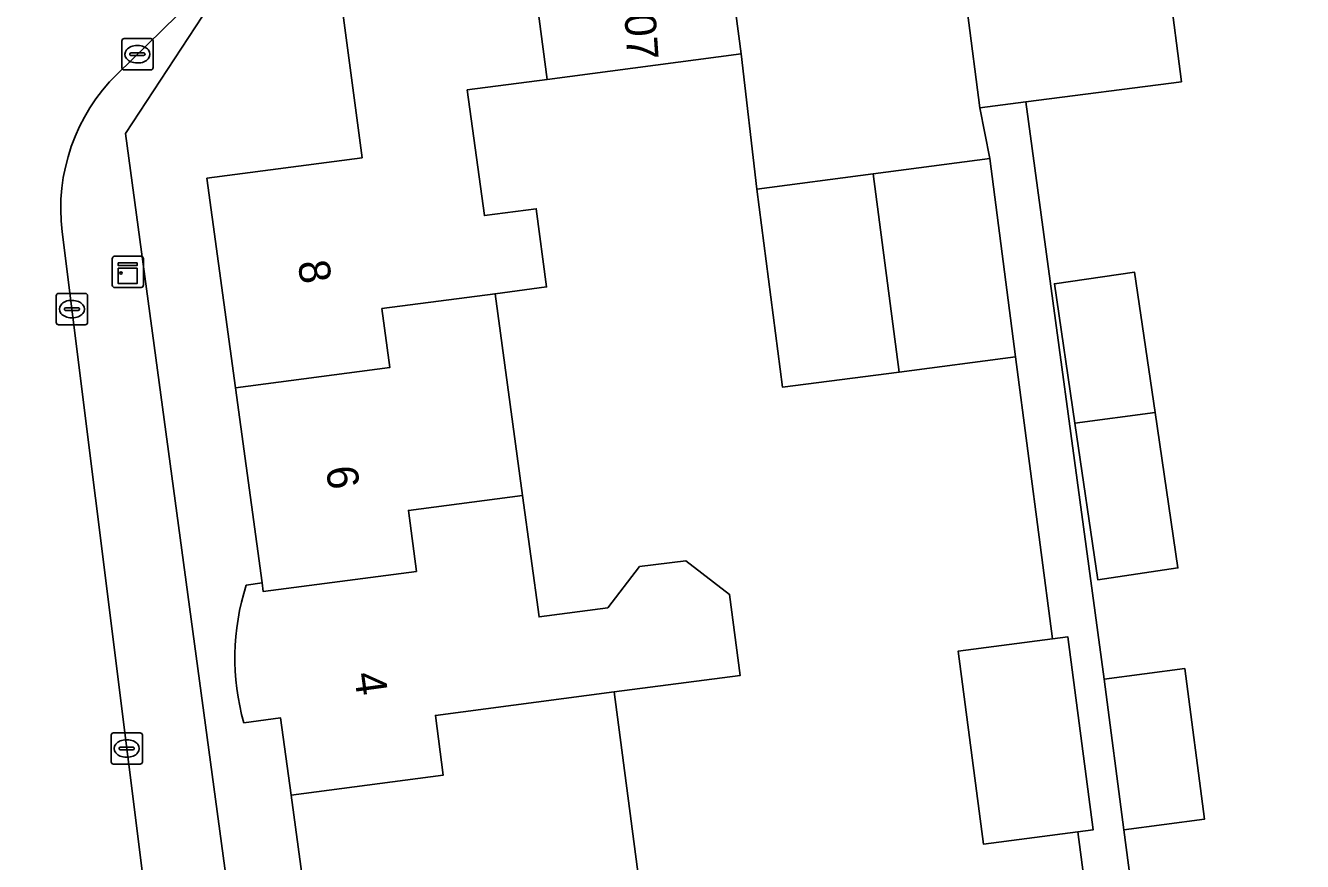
# Model space of a CAD drawing. Extents: x 158472 to 159562, y 388525 to 389606.
# Drawn here: x 159307.89 to 159348.79, y 389096.5 to 389123.25 of the extents above; entities that cross this region are included whole.
import ezdxf

# ---------------------------------------------------------------- set-up
doc = ezdxf.new("R2010")
doc.units = 0
for name, color, linetype in [('IMGEO_Erf', 7, 'Continuous'), ('IMGEO_Kast', 7, 'Continuous'), ('IMGEO_Kolk', 7, 'Continuous'), ('IMGEO_Muur', 7, 'Continuous'), ('IMGEO_Pand', 7, 'Continuous'), ('IMGEO_Pand_nummerreeks', 7, 'Continuous'), ('IMGEO_Rijbaan_lokaal_open', 7, 'Continuous'), ('IMGEO_Voetpad_open', 7, 'Continuous')]:
    doc.layers.add(name, color=color, linetype=linetype)

msp = doc.modelspace()

# ---------------------------------------------------------------- linework, layer by layer
at = {"layer": 'IMGEO_Erf'}
for points in [[(159352.211, 389139.695), (159338.881, 389137.897), (159339.745, 389131.63), (159337.073, 389131.262), (159337.271, 389129.77), (159343.723, 389130.607), (159344.119, 389127.555), (159344.516, 389124.503), (159344.912, 389121.451), (159339.925, 389120.803), (159342.437, 389102.327), (159345.018, 389102.665), (159345.65, 389097.846), (159343.069, 389097.507), (159344.352, 389087.819), (159344.54, 389087.844), (159356.483, 389089.447)], [(159314.962, 389105.339), (159315.468, 389105.407), (159314.617, 389111.648), (159313.701, 389118.362), (159318.669, 389119.016), (159317.951, 389124.469), (159313.786, 389123.89), (159311.088, 389119.793), (159314.889, 389091.7), (159315.738, 389091.785), (159316.34, 389087.03), (159318.667, 389087.401), (159319.111, 389084.425), (159325.443, 389085.296), (159325.055, 389088.233), (159321.331, 389087.741), (159321.31, 389087.9), (159318.038, 389087.467), (159317.436, 389092.022), (159317.297, 389092.004), (159316.395, 389098.619), (159316.058, 389101.088), (159314.882, 389100.929)], [(159342.881, 389087.622), (159341.594, 389097.439), (159338.574, 389097.043), (159337.764, 389103.226), (159340.783, 389103.622), (159339.6, 389112.644), (159335.87, 389112.157), (159332.137, 389111.67), (159331.309, 389118.016), (159330.811, 389122.343), (159324.597, 389121.525), (159322.037, 389121.188), (159322.587, 389117.164), (159324.248, 389117.382), (159324.577, 389114.881), (159322.928, 389114.664), (159323.809, 389108.21), (159324.34, 389104.322), (159326.539, 389104.607), (159327.559, 389105.93), (159329.039, 389106.121), (159330.439, 389105.042), (159330.776, 389102.442), (159326.741, 389101.919), (159327.588, 389095.508)]]:
    msp.add_lwpolyline(points, dxfattribs=at)
msp.add_lwpolyline([(159344.067, 389110.866), (159344.798, 389105.888), (159342.231, 389105.511), (159341.495, 389110.526), (159340.842, 389114.983), (159343.408, 389115.359)], close=True, dxfattribs=at)
msp.add_arc((159322.193, 389103.002), 7.599, 162.0898, 195.8317, dxfattribs=at)
at = {"layer": 'IMGEO_Kast'}
for p, q in [((159310.742, 389115.863), (159311.583, 389115.863)), ((159311.583, 389115.863), (159310.742, 389115.863)), ((159310.667, 389114.938), (159310.667, 389115.779)), ((159310.667, 389115.779), (159310.667, 389114.938)), ((159311.667, 389115.788), (159311.667, 389114.947)), ((159311.667, 389114.947), (159311.667, 389115.788)), ((159311.592, 389114.863), (159310.751, 389114.863)), ((159310.751, 389114.863), (159311.592, 389114.863))]:
    msp.add_line(p, q, dxfattribs=at)
for points in [[(159310.862, 389115.653), (159311.462, 389115.653), (159311.462, 389115.568), (159310.862, 389115.568), (159310.862, 389115.653)], [(159310.862, 389115.478), (159311.462, 389115.478), (159311.462, 389114.989), (159310.862, 389114.989), (159310.862, 389115.478)]]:
    msp.add_lwpolyline(points, dxfattribs=at)
msp.add_circle((159310.946, 389115.327), 0.0377, dxfattribs=at)
for centre, start, end in [((159310.745, 389115.785), 92.4484, 184.2845), ((159310.745, 389115.785), 92.4484, 184.2845), ((159311.589, 389115.785), 2.4484, 94.2845), ((159311.589, 389115.785), 2.4484, 94.2845), ((159310.745, 389114.941), 182.4484, 274.2845), ((159310.745, 389114.941), 182.4484, 274.2845), ((159311.589, 389114.941), 272.4484, 4.2845), ((159311.589, 389114.941), 272.4484, 4.2845)]:
    msp.add_arc(centre, 0.0779, start, end, dxfattribs=at)
at = {"layer": 'IMGEO_Kolk'}
for p, q in [((159311.049, 389122.829), (159311.901, 389122.829)), ((159310.974, 389121.903), (159310.974, 389122.755)), ((159311.462, 389122.609), (159311.487, 389122.609)), ((159311.975, 389122.755), (159311.975, 389121.903)), ((159311.233, 389122.323), (159311.233, 389122.335)), ((159311.671, 389122.286), (159311.273, 389122.286)), ((159311.276, 389122.372), (159311.674, 389122.372)), ((159311.485, 389122.049), (159311.46, 389122.049)), ((159311.717, 389122.335), (159311.717, 389122.323)), ((159311.901, 389121.829), (159311.049, 389121.829)), ((159308.95, 389114.673), (159309.802, 389114.673)), ((159308.875, 389113.747), (159308.875, 389114.599)), ((159309.177, 389114.216), (159309.575, 389114.216)), ((159309.363, 389114.453), (159309.388, 389114.453)), ((159309.876, 389114.599), (159309.876, 389113.747)), ((159309.134, 389114.167), (159309.134, 389114.179)), ((159309.572, 389114.13), (159309.174, 389114.13)), ((159309.386, 389113.893), (159309.361, 389113.893)), ((159309.618, 389114.179), (159309.618, 389114.167)), ((159309.802, 389113.673), (159308.95, 389113.673)), ((159310.632, 389099.683), (159310.632, 389100.535)), ((159310.707, 389100.609), (159311.559, 389100.609)), ((159311.12, 389100.389), (159311.145, 389100.389)), ((159311.633, 389100.535), (159311.633, 389099.683)), ((159310.891, 389100.103), (159310.891, 389100.115)), ((159311.329, 389100.066), (159310.931, 389100.066)), ((159310.934, 389100.152), (159311.332, 389100.152)), ((159311.375, 389100.115), (159311.375, 389100.103)), ((159311.559, 389099.609), (159310.707, 389099.609)), ((159311.143, 389099.829), (159311.118, 389099.829))]:
    msp.add_line(p, q, dxfattribs=at)
for points in [[(159311.049, 389122.829), (159311.901, 389122.829)], [(159310.974, 389121.903), (159310.974, 389122.755)], [(159311.975, 389122.755), (159311.975, 389121.903)], [(159311.901, 389121.829), (159311.049, 389121.829)], [(159308.95, 389114.673), (159309.802, 389114.673)], [(159308.875, 389113.747), (159308.875, 389114.599)], [(159309.876, 389114.599), (159309.876, 389113.747)], [(159309.802, 389113.673), (159308.95, 389113.673)], [(159310.632, 389099.683), (159310.632, 389100.535)], [(159310.707, 389100.609), (159311.559, 389100.609)], [(159311.633, 389100.535), (159311.633, 389099.683)], [(159311.559, 389099.609), (159310.707, 389099.609)]]:
    msp.add_lwpolyline(points, dxfattribs=at)
for centre, radius, start, end in [((159311.051, 389122.753), 0.0765, 91.552, 178.448), ((159311.051, 389122.753), 0.0765, 91.552, 178.448), ((159311.899, 389122.753), 0.0765, 1.552, 88.448), ((159311.899, 389122.753), 0.0765, 1.552, 88.448), ((159311.273, 389122.332), 0.0403, 85.8775, 175.7526), ((159311.27, 389122.322), 0.0366, 178.938, 274.7102), ((159311.674, 389122.329), 0.043, 264.8664, 352.4533), ((159311.678, 389122.334), 0.0386, 1.7309, 96.639), ((159311.051, 389121.905), 0.0765, 181.552, 268.448), ((159311.051, 389121.905), 0.0765, 181.552, 268.448), ((159311.899, 389121.905), 0.0765, 271.552, 358.448), ((159311.899, 389121.905), 0.0765, 271.552, 358.448), ((159308.952, 389114.597), 0.0765, 91.552, 178.448), ((159308.952, 389114.597), 0.0765, 91.552, 178.448), ((159309.8, 389114.597), 0.0765, 1.552, 88.448), ((159309.8, 389114.597), 0.0765, 1.552, 88.448), ((159309.174, 389114.176), 0.0403, 85.8775, 175.7526), ((159309.579, 389114.178), 0.0386, 1.7309, 96.639), ((159309.171, 389114.166), 0.0366, 178.938, 274.7102), ((159309.575, 389114.173), 0.043, 264.8664, 352.4533), ((159308.952, 389113.749), 0.0765, 181.552, 268.448), ((159308.952, 389113.749), 0.0765, 181.552, 268.448), ((159309.8, 389113.749), 0.0765, 271.552, 358.448), ((159309.8, 389113.749), 0.0765, 271.552, 358.448), ((159310.709, 389100.533), 0.0765, 91.552, 178.448), ((159310.709, 389100.533), 0.0765, 91.552, 178.448), ((159311.557, 389100.533), 0.0765, 1.552, 88.448), ((159311.557, 389100.533), 0.0765, 1.552, 88.448), ((159310.931, 389100.112), 0.0403, 85.8775, 175.7526), ((159310.928, 389100.102), 0.0366, 178.938, 274.7102), ((159311.332, 389100.109), 0.043, 264.8664, 352.4533), ((159311.336, 389100.114), 0.0386, 1.7309, 96.639), ((159310.709, 389099.685), 0.0765, 181.552, 268.448), ((159310.709, 389099.685), 0.0765, 181.552, 268.448), ((159311.557, 389099.685), 0.0765, 271.552, 358.448), ((159311.557, 389099.685), 0.0765, 271.552, 358.448)]:
    msp.add_arc(centre, radius, start, end, dxfattribs=at)
for centre, major_axis, ratio, start_param, end_param in [((159311.461, 389122.329), (-0.387, 0.002), 0.722429, 4.712389, 7.853982), ((159311.486, 389122.329), (-0.39, 0.002), 0.717154, 1.570796, 4.712389), ((159309.362, 389114.173), (-0.387, 0.002), 0.722429, 4.712389, 7.853982), ((159309.387, 389114.173), (-0.39, 0.002), 0.717154, 1.570796, 4.712389), ((159311.119, 389100.109), (-0.387, 0.002), 0.722429, 4.712389, 7.853982), ((159311.144, 389100.109), (-0.39, 0.002), 0.717154, 1.570796, 4.712389)]:
    msp.add_ellipse(centre, major_axis=major_axis, ratio=ratio, start_param=start_param, end_param=end_param, dxfattribs=at)
at = {"layer": 'IMGEO_Muur'}
msp.add_lwpolyline([(159330.811, 389122.343), (159331.309, 389118.016)], dxfattribs=at)
at = {"layer": 'IMGEO_Pand'}
for points in [[(159324.159, 389124.847), (159324.597, 389121.525), (159330.811, 389122.343), (159330.374, 389125.665)], [(159324.159, 389124.847), (159324.105, 389125.26), (159317.951, 389124.469), (159318.669, 389119.016), (159313.701, 389118.362), (159314.617, 389111.648), (159319.554, 389112.299), (159319.305, 389114.187), (159322.928, 389114.664), (159324.577, 389114.881), (159324.248, 389117.382), (159322.587, 389117.164), (159322.037, 389121.188), (159324.597, 389121.525)], [(159344.516, 389124.503), (159338.064, 389123.665), (159338.46, 389120.613), (159339.925, 389120.803), (159344.912, 389121.451)], [(159335.87, 389112.157), (159339.6, 389112.644), (159338.772, 389118.99), (159335.04, 389118.503)], [(159335.87, 389112.157), (159335.04, 389118.503), (159331.309, 389118.016), (159332.137, 389111.67)], [(159344.067, 389110.866), (159343.408, 389115.359), (159340.842, 389114.983), (159341.495, 389110.526)], [(159322.928, 389114.664), (159319.305, 389114.187), (159319.554, 389112.299), (159314.617, 389111.648), (159315.468, 389105.407), (159315.505, 389105.133), (159320.412, 389105.779), (159320.155, 389107.729), (159323.809, 389108.21)], [(159344.067, 389110.866), (159341.495, 389110.526), (159342.231, 389105.511), (159344.798, 389105.888)], [(159341.272, 389103.686), (159340.783, 389103.622), (159337.764, 389103.226), (159338.574, 389097.043), (159341.594, 389097.439), (159342.083, 389097.503)], [(159342.437, 389102.327), (159343.069, 389097.507), (159345.65, 389097.846), (159345.018, 389102.665)], [(159316.395, 389098.619), (159317.297, 389092.004), (159317.436, 389092.022), (159320.708, 389092.455), (159320.697, 389092.554), (159322.159, 389092.747), (159321.908, 389094.652), (159325.512, 389095.144), (159325.498, 389095.243), (159327.588, 389095.508), (159326.741, 389101.919), (159321.018, 389101.17), (159321.269, 389099.261)]]:
    msp.add_lwpolyline(points, close=True, dxfattribs=at)
for points in [[(159330.439, 389105.042), (159329.039, 389106.121), (159327.559, 389105.93), (159326.539, 389104.607), (159324.34, 389104.322), (159323.809, 389108.21), (159320.155, 389107.729), (159320.412, 389105.779), (159315.505, 389105.133), (159315.468, 389105.407), (159314.962, 389105.339)], [(159314.882, 389100.929), (159316.058, 389101.088), (159316.395, 389098.619), (159321.269, 389099.261), (159321.018, 389101.17), (159326.741, 389101.919), (159330.776, 389102.442), (159330.439, 389105.042)]]:
    msp.add_lwpolyline(points, dxfattribs=at)
msp.add_arc((159322.193, 389103.002), 7.599, 162.0898, 195.8317, dxfattribs=at)
at = {"layer": 'IMGEO_Rijbaan_lokaal_open'}
for points in [[(159310.827, 389121.693), (159323.83, 389134.412), (159320.223, 389138.119), (159307.009, 389125.483), (159306.646, 389125.137), (159304.331, 389122.011), (159303.224, 389119.129), (159302.549, 389115.364), (159302.993, 389114.523), (159306.789, 389087.554), (159306.827, 389087.311)], [(159312.729, 389087.427), (159311.197, 389099.595), (159309.066, 389116.649)]]:
    msp.add_lwpolyline(points, dxfattribs=at)
msp.add_lwpolyline([(159331.309, 389118.016), (159335.04, 389118.503), (159338.772, 389118.99), (159338.46, 389120.613), (159338.064, 389123.665), (159337.667, 389126.717), (159337.271, 389129.77), (159337.073, 389131.262), (159336.24, 389131.147), (159332.734, 389130.664), (159332.454, 389132.696), (159329.5, 389132.308), (159329.937, 389128.986), (159330.374, 389125.665), (159330.811, 389122.343)], close=True, dxfattribs=at)
msp.add_arc((159315.037, 389117.394), 6.018, 134.401, 187.108, dxfattribs=at)
at = {"layer": 'IMGEO_Voetpad_open'}
for points in [[(159325.872, 389136.342), (159325.254, 389135.805), (159323.83, 389134.412), (159310.827, 389121.693)], [(159311.088, 389119.793), (159313.786, 389123.89), (159317.951, 389124.469), (159317.543, 389127.564), (159323.697, 389128.374), (159323.286, 389131.49), (159323.148, 389132.612), (159324.992, 389134.475)], [(159314.537, 389084.058), (159319.111, 389084.425), (159318.667, 389087.401), (159316.34, 389087.03), (159315.738, 389091.785), (159314.889, 389091.7), (159311.088, 389119.793)], [(159309.066, 389116.649), (159311.197, 389099.595), (159312.729, 389087.427), (159313.229, 389087.458)]]:
    msp.add_lwpolyline(points, dxfattribs=at)
msp.add_lwpolyline([(159339.925, 389120.803), (159338.46, 389120.613), (159338.772, 389118.99), (159339.6, 389112.644), (159340.783, 389103.622), (159341.272, 389103.686), (159342.083, 389097.503), (159341.594, 389097.439), (159342.881, 389087.622), (159344.352, 389087.819), (159343.069, 389097.507), (159342.437, 389102.327)], close=True, dxfattribs=at)
msp.add_arc((159315.037, 389117.394), 6.018, 134.401, 187.108, dxfattribs=at)

# ---------------------------------------------------------------- texts
at = {"layer": 'IMGEO_Pand_nummerreeks'}
for s, rotation, p in [('11/G07', 273.9452, (159326.871, 389126.495)), ('8', 277.7689, (159316.611, 389115.676)), ('6', 277.7691, (159317.509, 389109.092)), ('4', 277.7691, (159318.408, 389102.502))]:
    msp.add_text(s, height=1, rotation=rotation, dxfattribs=at).set_placement(p)

doc.saveas('drawing.dxf')
